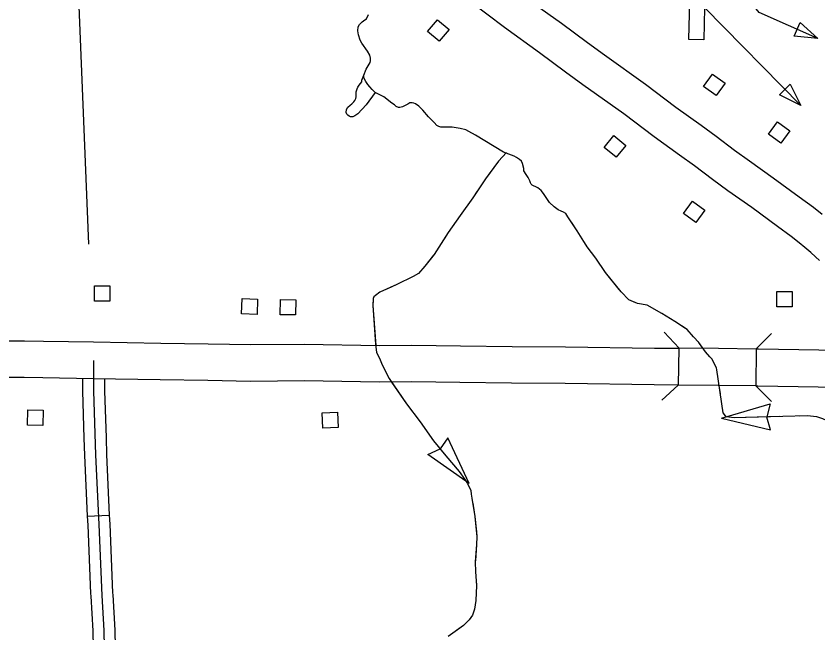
# Model space of a CAD drawing. Extents: x 1084508 to 1142749, y 1057638 to 1093403.
# Drawn here: x 1119309 to 1121021, y 1068753 to 1070069 of the extents above; entities that cross this region are included whole.
import ezdxf

# ---------------------------------------------------------------- set-up
doc = ezdxf.new("R2010")
doc.units = 0
for name, color, linetype in [('Level 10', 7, 'Continuous'), ('Level 35', 7, 'Continuous'), ('Level 37', 7, 'Continuous'), ('Level 43', 7, 'Continuous'), ('Level 45', 7, 'Continuous'), ('Level 48', 7, 'Continuous'), ('Level 5', 7, 'Continuous'), ('Level 56', 7, 'Continuous')]:
    doc.layers.add(name, color=color, linetype=linetype)

msp = doc.modelspace()

# ---------------------------------------------------------------- linework, layer by layer
at = {"layer": 'Level 10'}
for p, q in [((1120723.7, 1069360.1), (1120722.3, 1069281.6)), ((1120888.8, 1069358.2), (1120888.6, 1069279.7))]:
    msp.add_line(p, q, dxfattribs=at)
for points in [[(1119905.1, 1070471.2), (1119990.3, 1070409.6), (1120096.3, 1070330.1), (1120137.2, 1070300.2), (1120206.9, 1070248.4), (1120266.6, 1070204.6), (1120322.7, 1070165.2), (1120398.2, 1070108.1), (1120473.1, 1070053.7), (1120528.8, 1070012.7), (1120565.1, 1069986.1), (1120652.5, 1069923.5), (1120717.8, 1069874.9), (1120771.6, 1069835.9), (1120803.8, 1069812.5), (1120842.8, 1069783.2), (1120874.7, 1069759.8), (1120925.5, 1069723.9), (1120980.6, 1069683.3), (1121011.2, 1069661.2), (1121030, 1069646.5)], [(1121024.2, 1069547.6), (1121016, 1069555.4), (1121005.5, 1069564.3), (1120992.9, 1069575.2), (1120980.7, 1069585.4), (1120964.1, 1069598.4), (1120934.4, 1069619.9), (1120879.6, 1069660.3), (1120828.9, 1069696.1), (1120796.1, 1069720.2), (1120757.1, 1069749.4), (1120725.5, 1069772.5), (1120671.4, 1069811.6), (1120606.3, 1069860.1), (1120519.1, 1069922.6), (1120482.3, 1069949.5), (1120426.7, 1069990.4), (1120351.5, 1070045), (1120276.5, 1070101.7)], [(1119291.9, 1069376.3), (1119327.1, 1069376.1), (1119367.5, 1069375.1), (1119474.5, 1069373.5)], [(1119474.5, 1069373.5), (1119618, 1069371), (1119719.3, 1069369.8), (1119810.2, 1069368), (1119924.8, 1069368.8), (1120084.6, 1069366.2), (1120154.2, 1069366.8), (1120257.5, 1069365.6), (1120367.8, 1069363.8), (1120482.3, 1069363.2), (1120672.1, 1069360.6), (1120723.7, 1069360.1)], [(1120888.8, 1069358.2), (1120808.6, 1069359.3), (1120723.7, 1069360.1)], [(1121100.4, 1069353.4), (1121023.2, 1069355.9), (1120894, 1069358.1), (1120888.8, 1069358.2)], [(1119473.3, 1069295.1), (1119366, 1069296.7), (1119325.9, 1069297.6), (1119291.3, 1069297.8)], [(1120722.3, 1069281.6), (1120671.1, 1069282.1), (1120481.5, 1069284.7), (1120367, 1069285.3), (1120256.4, 1069287.2), (1120154.2, 1069288.4), (1120084.3, 1069287.7), (1119924.5, 1069290.4), (1119809.7, 1069289.5), (1119718, 1069291.3), (1119616.8, 1069292.6), (1119473.3, 1069295.1)], [(1120888.6, 1069279.7), (1120807.7, 1069280.8), (1120722.3, 1069281.6)], [(1120888.6, 1069279.7), (1120892.8, 1069279.6), (1121021.3, 1069277.5), (1121102.5, 1069274.8)]]:
    msp.add_lwpolyline(points, dxfattribs=at)
at = {"layer": 'Level 35'}
for points in [[(1120377.5, 1069767), (1120372.1, 1069769.8), (1120349.5, 1069778.7), (1120330, 1069790.8), (1120290, 1069815), (1120275.4, 1069822.6), (1120268.9, 1069826.6), (1120256.7, 1069829.4), (1120239.7, 1069832), (1120223.2, 1069831.7), (1120215.6, 1069832), (1120211.6, 1069833.1), (1120207.4, 1069835.4), (1120201.7, 1069841.6), (1120189.5, 1069853.8), (1120177.3, 1069868.5), (1120169.1, 1069876.5), (1120162, 1069881.6), (1120158.4, 1069883), (1120154.4, 1069883.8), (1120149.9, 1069883.8), (1120145.6, 1069881.3), (1120138, 1069877.6), (1120133.7, 1069875.3), (1120131.4, 1069874.8), (1120128.3, 1069874.2), (1120125.2, 1069874.2), (1120120.4, 1069875.9), (1120117, 1069879.3), (1120111.5, 1069883.2), (1120094.1, 1069896.5), (1120075.9, 1069905.7), (1120069.2, 1069912.2), (1120064, 1069918.3), (1120060, 1069923.1), (1120055.8, 1069929.3), (1120052.3, 1069936), (1120051.5, 1069940.2), (1120051.5, 1069942.8), (1120056.1, 1069955.5), (1120065.1, 1069969.7), (1120065.7, 1069973.7), (1120065.7, 1069979.1), (1120064.3, 1069985.3), (1120059.2, 1069994.4), (1120047, 1070011.4), (1120043.6, 1070017.3), (1120040.2, 1070029), (1120038.8, 1070037.2), (1120039.6, 1070046), (1120042.2, 1070050.8), (1120048.1, 1070056.5), (1120053.5, 1070061), (1120056.9, 1070063.3), (1120061.5, 1070072.6)], [(1120075.9, 1069905.7), (1120056.3, 1069879.4), (1120038.9, 1069860.4), (1120032.1, 1069855.8), (1120027.6, 1069853.9), (1120024.6, 1069853.7), (1120022.6, 1069853.7), (1120019.9, 1069855.3), (1120017.1, 1069857.6), (1120015.1, 1069860), (1120013.9, 1069863.6), (1120014.3, 1069869.7), (1120017.3, 1069874.7), (1120022.1, 1069878.6), (1120026, 1069881.8), (1120030.2, 1069886.1), (1120032.3, 1069888.9), (1120034.1, 1069892.9), (1120034.9, 1069897), (1120034.9, 1069900.8), (1120035.3, 1069907.5), (1120037.1, 1069913.9), (1120038.5, 1069917.4), (1120041.4, 1069921.8), (1120046.8, 1069928.5), (1120047.4, 1069932.5), (1120051.5, 1069942.8)]]:
    msp.add_lwpolyline(points, dxfattribs=at)
at = {"layer": 'Level 37'}
for points in [[(1120692.9, 1069394.5), (1120725, 1069360.1)], [(1120888.6, 1069358.2), (1120921.9, 1069391.5)], [(1120722.3, 1069281.6), (1120687.8, 1069249.5)], [(1120921.9, 1069246.4), (1120888.6, 1069279.7)]]:
    msp.add_lwpolyline(points, dxfattribs=at)
at = {"layer": 'Level 43'}
for p, q in [((1120815.3, 1069211.2), (1120918.7, 1069241.6)), ((1120918.7, 1069241.6), (1120911.9, 1069213.7)), ((1120815.3, 1069211.2), (1120920, 1069185.8)), ((1120920, 1069185.8), (1120912, 1069213.3)), ((1120230.9, 1069169.2), (1120214.4, 1069145.8)), ((1120276.5, 1069071.7), (1120230.7, 1069169.2)), ((1120188.1, 1069133.5), (1120214.1, 1069145.5)), ((1120276.5, 1069071.7), (1120188.1, 1069133.3))]:
    msp.add_line(p, q, dxfattribs=at)
for points in [[(1120356.3, 1069777.7), (1120338.8, 1069759.1), (1120311.1, 1069721.6), (1120284.1, 1069681.3), (1120256.8, 1069643.5), (1120231.3, 1069607.1), (1120201.5, 1069560.5), (1120181.6, 1069535.3), (1120168.3, 1069519.9), (1120156.4, 1069513.5), (1120121.7, 1069496.4), (1120085.3, 1069479.6), (1120076.2, 1069472.6), (1120073, 1069470.1), (1120071.3, 1069466.6), (1120070.9, 1069451.5), (1120076.5, 1069368.9), (1120078.3, 1069351.4), (1120084.9, 1069338.8), (1120090.5, 1069324.4), (1120105.6, 1069295.3), (1120142.3, 1069241.7), (1120171.8, 1069203.2), (1120200.1, 1069162.6), (1120226.7, 1069130.7), (1120255.1, 1069097.1), (1120267.3, 1069080.2), (1120272.6, 1069071.8), (1120279.6, 1069056.8), (1120280.6, 1069048.7), (1120282, 1069040.3), (1120288.7, 1069001.1), (1120292.9, 1068957.6), (1120292.2, 1068941.5), (1120289.4, 1068904), (1120290.1, 1068882.7), (1120291.8, 1068854), (1120290.8, 1068822.1), (1120287.3, 1068803.2), (1120283.4, 1068790.5), (1120276.4, 1068780.7), (1120264.5, 1068768.8), (1120231.6, 1068744.7)], [(1120356.3, 1069777.7), (1120338.8, 1069759.1), (1120317, 1069729.6)], [(1120434.7, 1069690.7), (1120429.8, 1069697.1), (1120423, 1069702.3), (1120417, 1069705.3), (1120413.5, 1069706.4), (1120410.7, 1069708.4), (1120409, 1069710.3), (1120407.2, 1069713.1), (1120405.7, 1069717.4), (1120402.5, 1069724.2), (1120397.7, 1069731), (1120393.2, 1069739), (1120392.8, 1069743.9), (1120390.1, 1069754.6), (1120387.9, 1069759.3), (1120383.4, 1069763.3), (1120377.5, 1069767)], [(1120393.1, 1069740.5), (1120392.8, 1069743.9), (1120390.1, 1069754.6), (1120387.9, 1069759.3), (1120383.4, 1069763.3), (1120377.5, 1069767)], [(1120500.2, 1069620.4), (1120487.2, 1069640.9), (1120482.7, 1069647.4), (1120477.6, 1069650.3), (1120472.7, 1069652.8), (1120466.1, 1069655.8), (1120457.5, 1069661.6), (1120448, 1069671), (1120434.7, 1069690.7), (1120429.8, 1069697.1), (1120423, 1069702.3), (1120417, 1069705.3), (1120414.5, 1069706.1)], [(1120293.6, 1069695.5), (1120284.1, 1069681.3), (1120256.8, 1069643.5), (1120231.3, 1069607.1), (1120222.6, 1069593.5)], [(1121031.4, 1069209.5), (1121018.4, 1069213.7), (1120998, 1069215.6), (1120842.4, 1069211.8), (1120824.9, 1069214.1), (1120818.8, 1069222.5), (1120804.9, 1069313.9), (1120804.3, 1069318.6), (1120794.3, 1069337.6), (1120789.8, 1069341.6), (1120780.6, 1069352.4), (1120766.4, 1069372.7), (1120755.2, 1069384.5), (1120741.4, 1069400.1), (1120715.2, 1069417.2), (1120687.6, 1069434.2), (1120656.4, 1069451.9), (1120635.4, 1069455.4), (1120617.5, 1069463.2), (1120600.8, 1069480.4), (1120567.2, 1069521.7), (1120546.6, 1069552.7), (1120528.1, 1069576.8), (1120506.6, 1069610.4), (1120487.2, 1069640.9), (1120482.7, 1069647.4), (1120477.6, 1069650.3), (1120472.7, 1069652.8), (1120466.1, 1069655.8), (1120457.5, 1069661.6), (1120448, 1069671), (1120434.7, 1069690.7)], [(1120596.5, 1069485.7), (1120567.2, 1069521.7), (1120546.6, 1069552.7), (1120528.1, 1069576.8), (1120522.5, 1069585.5)], [(1120200.1, 1069558.7), (1120181.6, 1069535.3), (1120168.3, 1069519.9), (1120156.4, 1069513.5), (1120121.7, 1069496.4), (1120101.8, 1069487.2)], [(1120071.2, 1069462.7), (1120070.9, 1069451.5), (1120076.7, 1069366.1)], [(1120736.8, 1069403.1), (1120715.2, 1069417.2), (1120687.6, 1069434.2), (1120656.4, 1069451.9), (1120635.4, 1069455.4), (1120627.2, 1069459)], [(1120773, 1069363.3), (1120766.4, 1069372.7), (1120765.6, 1069373.5)], [(1120110.6, 1069287.9), (1120142.3, 1069241.7), (1120171.8, 1069203.2), (1120173.2, 1069201.2)], [(1120812.7, 1069262.5), (1120810.6, 1069276.6)], [(1120939.6, 1069214.2), (1120842.4, 1069211.8), (1120824.9, 1069214.1), (1120819.4, 1069221.7)], [(1121056.7, 1069146.6), (1121051.9, 1069182.2), (1121048.9, 1069198.1), (1121040.5, 1069205), (1121031.4, 1069209.5), (1121018.4, 1069213.7), (1120998, 1069215.6), (1120981, 1069215.2)], [(1120196.9, 1069167.2), (1120200.1, 1069162.6), (1120226.7, 1069130.7), (1120255.1, 1069097.1), (1120267.3, 1069080.2), (1120272.6, 1069071.8), (1120273.6, 1069069.6)], [(1120283.8, 1069029.8), (1120288.7, 1069001.1), (1120291.9, 1068968.3)], [(1120291.9, 1068968.3), (1120292.9, 1068957.6), (1120292.2, 1068941.5), (1120289.6, 1068906.3)], [(1120291.2, 1068864.9), (1120291.8, 1068854), (1120290.8, 1068822.1), (1120287.3, 1068803.2), (1120283.4, 1068790.5), (1120276.4, 1068780.7), (1120264.5, 1068768.8), (1120248.3, 1068756.9)]]:
    msp.add_lwpolyline(points, dxfattribs=at)
at = {"layer": 'Level 45'}
msp.add_line((1119460.8, 1069002), (1119507.8, 1069004.1), dxfattribs=at)
for points in [[(1119473.9, 1069334.3), (1119474.2, 1069268.8), (1119478.5, 1069132.7), (1119485.2, 1068983.9), (1119491.6, 1068832.5), (1119496, 1068757.9), (1119497.5, 1068684.3), (1119501, 1068608.2), (1119503, 1068532.6), (1119503.1, 1068458.3), (1119503.4, 1068383.2), (1119504.4, 1068306.8), (1119506.1, 1068230.7), (1119507.4, 1068152.7), (1119507.6, 1068081), (1119512.2, 1067973.4), (1119512.3, 1067932.5), (1119513.3, 1067860.3), (1119514.4, 1067769.9), (1119519.6, 1067629.9), (1119521.2, 1067548.9), (1119524.2, 1067409.1)], [(1119450.6, 1069295.4), (1119450.7, 1069268.4), (1119453.8, 1069167.9)], [(1119497.7, 1069294.6), (1119497.8, 1069269.3), (1119500.9, 1069169.3)], [(1119453.8, 1069167.9), (1119454.9, 1069131.8), (1119460.8, 1069002)], [(1119500.9, 1069169.3), (1119502, 1069133.6), (1119507.8, 1069004.1)], [(1119460.8, 1069002), (1119461.7, 1068982.8), (1119467.9, 1068836.5)], [(1119507.8, 1069004.1), (1119508.7, 1068984.9), (1119515, 1068838.5)], [(1119467.9, 1068836.5), (1119468.1, 1068831.4), (1119472.4, 1068757), (1119474, 1068683.5), (1119474.6, 1068670.8)], [(1119515, 1068838.5), (1119515.2, 1068833.7), (1119519.5, 1068758.8), (1119521.1, 1068685.1), (1119521.6, 1068673)]]:
    msp.add_lwpolyline(points, dxfattribs=at)
at = {"layer": 'Level 48'}
for p, q in [((1120970.2, 1070025.9), (1120983.3, 1070055.1)), ((1120983.3, 1070055.1), (1121020.5, 1070020.9)), ((1121020.5, 1070020.9), (1120970.2, 1070025.9)), ((1120939, 1069900.9), (1120961.9, 1069923.4)), ((1120961.9, 1069923.4), (1120984.1, 1069877.9)), ((1120984.1, 1069877.9), (1120939, 1069900.9))]:
    msp.add_line(p, q, dxfattribs=at)
for points in [[(1121020.5, 1070020.9), (1120895.5, 1070077), (1120701.6, 1070314.4)], [(1120778.7, 1070087.1), (1120984.1, 1069877.9)]]:
    msp.add_lwpolyline(points, dxfattribs=at)
at = {"layer": 'Level 5'}
msp.add_lwpolyline([(1119463.9, 1069582.1), (1119439.7, 1070178.6)], dxfattribs=at)
at = {"layer": 'Level 56'}
for points in [[(1120749.1, 1070156.5), (1120780.5, 1070155.7), (1120777, 1070018.4), (1120745.6, 1070019.2)], [(1120187.2, 1070036.4), (1120208.3, 1070061.3), (1120233.3, 1070040.1), (1120212.2, 1070015.2)], [(1120776.9, 1069918.9), (1120796, 1069945.4), (1120822.6, 1069926.2), (1120803.4, 1069899.7)], [(1120915.4, 1069816.7), (1120934.5, 1069843.2), (1120961.1, 1069824), (1120942, 1069797.5)], [(1120564.7, 1069788.6), (1120585.4, 1069813.9), (1120610.8, 1069793.1), (1120590.1, 1069767.8)], [(1120734, 1069647.7), (1120753.3, 1069674), (1120779.7, 1069654.6), (1120760.4, 1069628.3)], [(1119476.2, 1069460.7), (1119476.2, 1069493.3), (1119509, 1069493.3), (1119509, 1069460.7)], [(1120933.3, 1069448.5), (1120933.3, 1069481.2), (1120966.1, 1069481.2), (1120966.1, 1069448.5)], [(1119790.5, 1069433.4), (1119791.4, 1069466.1), (1119824.2, 1069465.1), (1119823.3, 1069432.5)], [(1119872.6, 1069431.6), (1119873.1, 1069464.3), (1119905.9, 1069463.8), (1119905.4, 1069431.1)], [(1119333, 1069196.1), (1119333.6, 1069228.8), (1119366.4, 1069228.1), (1119365.7, 1069195.4)], [(1119963.6, 1069189.8), (1119962.6, 1069222.4), (1119995.3, 1069223.5), (1119996.4, 1069190.8)]]:
    msp.add_lwpolyline(points, close=True, dxfattribs=at)

doc.saveas('drawing.dxf')
